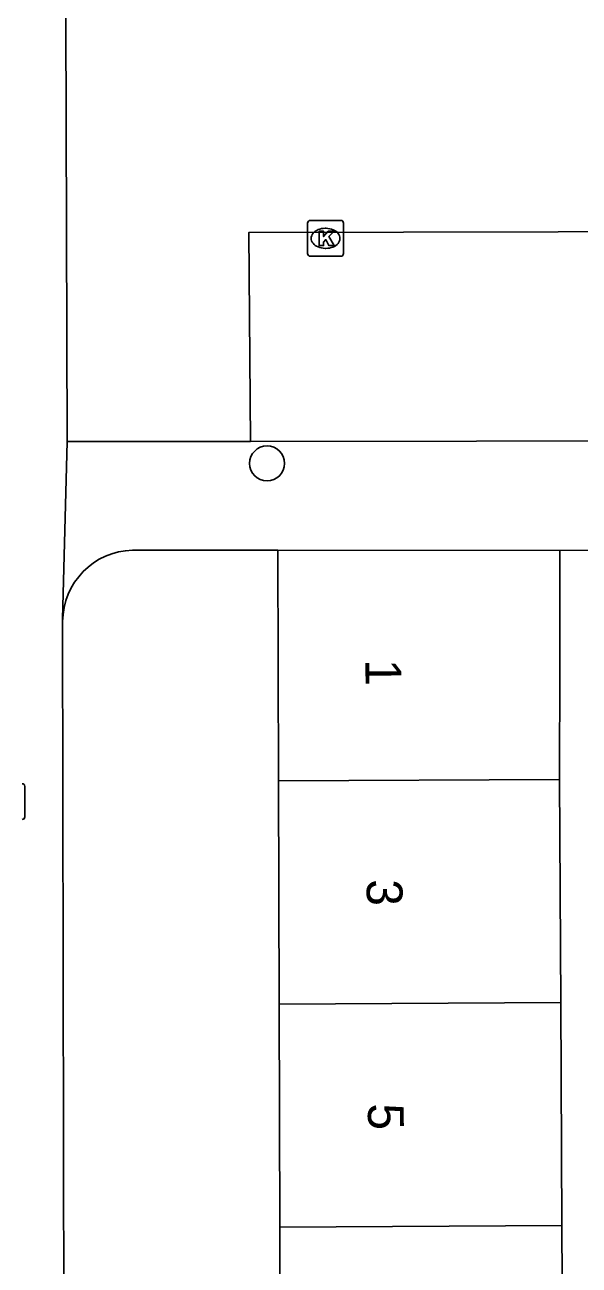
# Model space of a CAD drawing. Extents: x 160732 to 162105, y 387428 to 388479.
# Drawn here: x 161247.02 to 161262.48, y 387968.6 to 388003.21 of the extents above; entities that cross this region are included whole.
import ezdxf

# ---------------------------------------------------------------- set-up
doc = ezdxf.new("R2010")
doc.units = 0
for name, color, linetype in [('IMGEO_Boom', 7, 'Continuous'), ('IMGEO_Brandkraan', 7, 'Continuous'), ('IMGEO_Kolk', 7, 'Continuous'), ('IMGEO_Pand', 7, 'Continuous'), ('IMGEO_Pand_nummerreeks', 7, 'Continuous'), ('IMGEO_Rijbaan_lokaal_open', 7, 'Continuous'), ('IMGEO_Voetpad_open', 7, 'Continuous')]:
    doc.layers.add(name, color=color, linetype=linetype)

msp = doc.modelspace()

# ---------------------------------------------------------------- linework, layer by layer
at = {"layer": 'IMGEO_Boom'}
msp.add_circle((161253.775, 387990.973), 0.489, dxfattribs=at)
at = {"layer": 'IMGEO_Brandkraan'}
msp.add_line((161247.015, 387981.962), (161247.015, 387981.11), dxfattribs=at)
msp.add_lwpolyline([(161247.015, 387981.962), (161247.015, 387981.11)], dxfattribs=at)
for centre, start, end in [((161246.939, 387981.96), 1.552, 88.448), ((161246.939, 387981.96), 1.552, 88.448), ((161246.939, 387981.112), 271.552, 358.448), ((161246.939, 387981.112), 271.552, 358.448)]:
    msp.add_arc(centre, 0.0765, start, end, dxfattribs=at)
at = {"layer": 'IMGEO_Kolk'}
for p, q in [((161254.905, 387996.829), (161254.905, 387997.681)), ((161254.98, 387997.755), (161255.832, 387997.755)), ((161255.906, 387997.681), (161255.906, 387996.829)), ((161255.393, 387997.535), (161255.418, 387997.535)), ((161255.416, 387996.975), (161255.391, 387996.975)), ((161255.832, 387996.755), (161254.98, 387996.755))]:
    msp.add_line(p, q, dxfattribs=at)
for points in [[(161254.905, 387996.829), (161254.905, 387997.681)], [(161254.98, 387997.755), (161255.832, 387997.755)], [(161255.906, 387997.681), (161255.906, 387996.829)], [(161255.226, 387997.455), (161255.349, 387997.455), (161255.349, 387997.304), (161255.479, 387997.455), (161255.643, 387997.455), (161255.497, 387997.304), (161255.65, 387997.055), (161255.498, 387997.055), (161255.413, 387997.219), (161255.349, 387997.152), (161255.349, 387997.055), (161255.226, 387997.055), (161255.226, 387997.455)], [(161255.832, 387996.755), (161254.98, 387996.755)]]:
    msp.add_lwpolyline(points, dxfattribs=at)
for centre, start, end in [((161254.982, 387997.679), 91.552, 178.448), ((161254.982, 387997.679), 91.552, 178.448), ((161255.83, 387997.679), 1.552, 88.448), ((161255.83, 387997.679), 1.552, 88.448), ((161254.982, 387996.831), 181.552, 268.448), ((161254.982, 387996.831), 181.552, 268.448), ((161255.83, 387996.831), 271.552, 358.448), ((161255.83, 387996.831), 271.552, 358.448)]:
    msp.add_arc(centre, 0.0765, start, end, dxfattribs=at)
for centre, major_axis, ratio, start_param, end_param in [((161255.392, 387997.255), (-0.387, 0.002), 0.722429, 4.712389, 7.853982), ((161255.417, 387997.255), (-0.39, 0.002), 0.717154, 1.570796, 4.712389)]:
    msp.add_ellipse(centre, major_axis=major_axis, ratio=ratio, start_param=start_param, end_param=end_param, dxfattribs=at)
at = {"layer": 'IMGEO_Pand'}
for points in [[(161254.076, 387988.553), (161261.937, 387988.543)], [(161254.096, 387982.114), (161254.076, 387988.553)], [(161261.937, 387988.543), (161261.937, 387985.351), (161261.931, 387982.158)], [(161254.096, 387982.114), (161261.931, 387982.158)], [(161254.114, 387975.888), (161254.096, 387982.114)], [(161261.931, 387982.158), (161261.966, 387975.932)], [(161261.966, 387975.932), (161254.114, 387975.888)], [(161254.133, 387969.662), (161254.114, 387975.888)], [(161261.966, 387975.932), (161262.001, 387969.706)], [(161254.133, 387969.662), (161262.001, 387969.706)], [(161254.152, 387963.436), (161254.133, 387969.662)], [(161262.001, 387969.706), (161262.035, 387963.48)]]:
    msp.add_lwpolyline(points, dxfattribs=at)
at = {"layer": 'IMGEO_Rijbaan_lokaal_open'}
for points in [[(161248.16, 388003.396), (161248.197, 387991.584)], [(161253.311, 387991.581), (161253.263, 387997.417), (161292.099, 387997.498)], [(161253.311, 387991.581), (161248.197, 387991.584)]]:
    msp.add_lwpolyline(points, dxfattribs=at)
at = {"layer": 'IMGEO_Voetpad_open'}
for points in [[(161291.13, 387996.417), (161291.156, 387991.637), (161253.311, 387991.581)], [(161248.197, 387991.584), (161248.067, 387986.627), (161248.071, 387986.562)], [(161254.076, 387988.553), (161250.024, 387988.554)], [(161269.286, 387988.563), (161261.937, 387988.543)], [(161248.071, 387986.562), (161248.135, 387952.571)]]:
    msp.add_lwpolyline(points, dxfattribs=at)
msp.add_arc((161250.074, 387986.551), 2.003, 91.4389, 179.6939, dxfattribs=at)

# ---------------------------------------------------------------- texts
at = {"layer": 'IMGEO_Pand_nummerreeks'}
for s, p in [('1', (161256.517, 387985.506)), ('3', (161256.551, 387979.366)), ('5', (161256.586, 387973.113))]:
    msp.add_text(s, height=1, rotation=270.3191, dxfattribs=at).set_placement(p)

doc.saveas('drawing.dxf')
